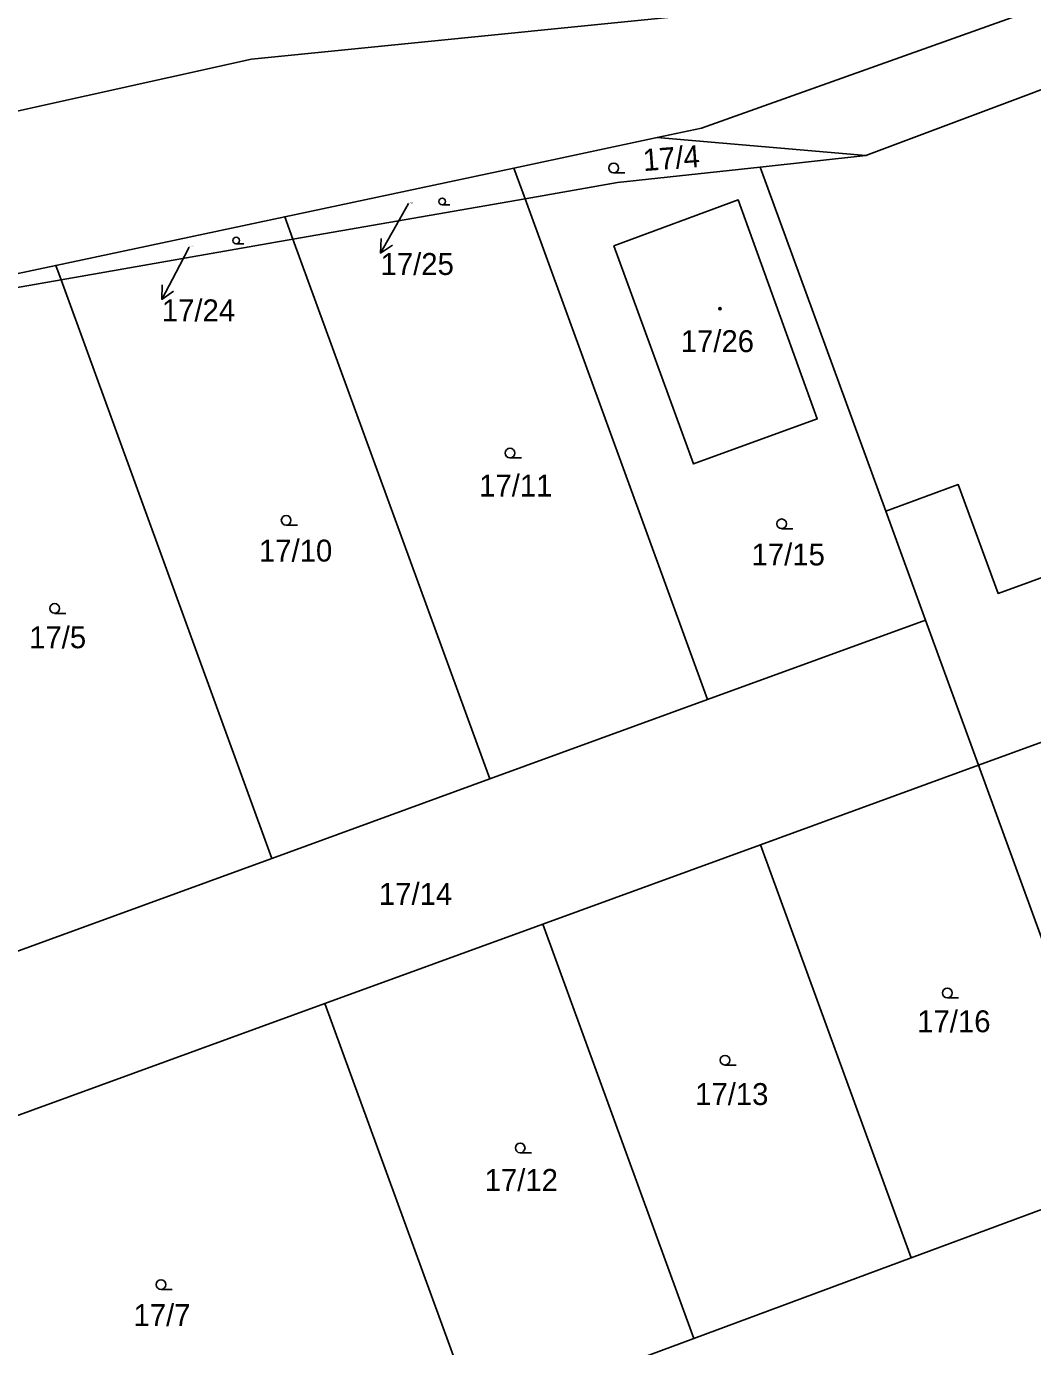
# Model space of a CAD drawing. Extents: x -598233 to -596890, y -1157848 to -1156431.
# Drawn here: x -597789.4 to -597711.3, y -1157076.4 to -1156974 of the extents above; entities that cross this region are included whole.
import ezdxf

# ---------------------------------------------------------------- set-up
doc = ezdxf.new("R2010")
doc.units = 0
for name, color, linetype in [('Level 1', 7, 'Continuous'), ('Level 4', 7, 'Continuous'), ('Level 5', 7, 'Continuous'), ('Level 57', 7, 'Continuous'), ('Level 60', 7, 'Continuous')]:
    doc.layers.add(name, color=color, linetype=linetype)

msp = doc.modelspace()

# ---------------------------------------------------------------- linework, layer by layer
at = {"layer": 'Level 1'}
for points in [[(-597740.42, -1156982.59), (-597736.99, -1156981.86), (-597702.06, -1156969.37), (-597691.71, -1156965.31), (-597650.91, -1156948.42), (-597627.87, -1156938.26)], [(-597728.72, -1156972.17), (-597771.93, -1156976.51), (-597816.86, -1156986.47), (-597833.49, -1156992.82)], [(-597724.24, -1156983.99), (-597698.03, -1156974.14)], [(-597751.55, -1156984.95), (-597740.42, -1156982.59)], [(-597740.42, -1156982.59), (-597724.24, -1156983.99)], [(-597769.34, -1156988.73), (-597751.55, -1156984.95)], [(-597751.55, -1156984.95), (-597750.68, -1156987.33)], [(-597750.68, -1156987.33), (-597743.52, -1156986.08), (-597732.42, -1156984.88)], [(-597732.42, -1156984.88), (-597724.24, -1156983.99)], [(-597732.42, -1156984.88), (-597722.68, -1157011.58)], [(-597768.7, -1156990.48), (-597750.68, -1156987.33)], [(-597736.51, -1157026.21), (-597750.68, -1156987.33)], [(-597743.78, -1156991), (-597734.13, -1156987.43), (-597728, -1157004.43), (-597737.6, -1157007.92), (-597743.78, -1156991)], [(-597787.11, -1156992.51), (-597769.34, -1156988.73)], [(-597769.34, -1156988.73), (-597768.7, -1156990.48)], [(-597786.7, -1156993.62), (-597768.7, -1156990.48)], [(-597753.42, -1157032.37), (-597768.7, -1156990.48)], [(-597787.11, -1156992.51), (-597804.87, -1156996.28), (-597809.83, -1156998.38)], [(-597787.11, -1156992.51), (-597786.7, -1156993.62)], [(-597786.7, -1156993.62), (-597804.48, -1156996.73), (-597809.83, -1156998.38)], [(-597786.7, -1156993.62), (-597770.33, -1157038.54)], [(-597722.68, -1157011.58), (-597717.05, -1157009.53), (-597713.97, -1157017.98), (-597685.78, -1157007.7)], [(-597722.68, -1157011.58), (-597719.6, -1157020.04)], [(-597719.6, -1157020.04), (-597736.51, -1157026.21)], [(-597719.6, -1157020.04), (-597715.49, -1157031.31)], [(-597698.58, -1157025.14), (-597715.49, -1157031.31)], [(-597753.42, -1157032.37), (-597736.51, -1157026.21)], [(-597715.49, -1157031.31), (-597732.4, -1157037.48)], [(-597703.82, -1157063.3), (-597715.49, -1157031.31)], [(-597770.33, -1157038.54), (-597753.42, -1157032.37)], [(-597749.31, -1157043.64), (-597732.4, -1157037.48)], [(-597732.4, -1157037.48), (-597720.7, -1157069.56)], [(-597770.33, -1157038.54), (-597812.59, -1157053.95)], [(-597766.22, -1157049.81), (-597749.31, -1157043.64)], [(-597749.31, -1157043.64), (-597737.58, -1157075.82)], [(-597808.76, -1157065.32), (-597766.22, -1157049.81)], [(-597766.22, -1157049.81), (-597754.46, -1157082.08)], [(-597720.7, -1157069.56), (-597703.82, -1157063.3)], [(-597737.58, -1157075.82), (-597720.7, -1157069.56)], [(-597754.46, -1157082.08), (-597737.58, -1157075.82)]]:
    msp.add_lwpolyline(points, dxfattribs=at)
at = {"layer": 'Level 5'}
for p, q in [((-597743.81, -1156985.33), (-597742.94, -1156985.33)), ((-597757.11, -1156987.8), (-597756.52, -1156987.8)), ((-597773.11, -1156990.84), (-597772.52, -1156990.84)), ((-597751.85, -1157007.46), (-597750.97, -1157007.46)), ((-597769.23, -1157012.68), (-597768.35, -1157012.68)), ((-597730.77, -1157012.95), (-597729.9, -1157012.95)), ((-597787.2, -1157019.52), (-597786.33, -1157019.52)), ((-597717.9, -1157049.37), (-597717.03, -1157049.37)), ((-597735.16, -1157054.59), (-597734.29, -1157054.59)), ((-597751.06, -1157061.4), (-597750.19, -1157061.4)), ((-597778.94, -1157072.01), (-597778.07, -1157072.01))]:
    msp.add_line(p, q, dxfattribs=at)
for centre, radius in [((-597743.81, -1156984.95), 0.375), ((-597757.11, -1156987.54), 0.255), ((-597773.11, -1156990.58), 0.255), ((-597735.56, -1156995.87), 0.09), ((-597735.56, -1156995.87), 0.0521), ((-597751.85, -1157007.08), 0.375), ((-597769.23, -1157012.3), 0.375), ((-597730.77, -1157012.57), 0.375), ((-597787.2, -1157019.14), 0.375), ((-597717.9, -1157048.99), 0.375), ((-597735.16, -1157054.21), 0.375), ((-597751.06, -1157061.02), 0.375), ((-597778.94, -1157071.63), 0.375)]:
    msp.add_circle(centre, radius, dxfattribs=at)
at = {"layer": 'Level 57'}
for p, q in [((-597759.73, -1156987.71), (-597760.43, -1156988.94)), ((-597760.43, -1156988.94), (-597761.9, -1156991.55)), ((-597776.75, -1156991.09), (-597777.49, -1156992.49)), ((-597777.49, -1156992.49), (-597778.88, -1156995.15))]:
    msp.add_line(p, q, dxfattribs=at)
for points in [[(-597760.98, -1156990.93), (-597761.9, -1156991.55), (-597761.85, -1156990.43)], [(-597777.97, -1156994.5), (-597778.88, -1156995.15), (-597778.86, -1156994.03)]]:
    msp.add_lwpolyline(points, dxfattribs=at)
at = {"layer": 'Level 60'}
for points in [[(-597724.24, -1156983.99), (-597740.42, -1156982.59), (-597736.99, -1156981.86), (-597702.06, -1156969.37), (-597691.71, -1156965.31), (-597650.91, -1156948.42), (-597627.87, -1156938.26), (-597625.42, -1156944.15), (-597631.15, -1156946.24), (-597674.44, -1156965.28), (-597682.05, -1156968.14), (-597698.03, -1156974.14)], [(-597732.42, -1156984.88), (-597724.24, -1156983.99), (-597698.03, -1156974.14), (-597685.78, -1157007.7), (-597713.97, -1157017.98), (-597717.05, -1157009.53), (-597722.68, -1157011.58)], [(-597740.42, -1156982.59), (-597724.24, -1156983.99), (-597732.42, -1156984.88), (-597743.52, -1156986.08), (-597750.68, -1156987.33), (-597751.55, -1156984.95)], [(-597768.7, -1156990.48), (-597769.34, -1156988.73), (-597751.55, -1156984.95), (-597750.68, -1156987.33)], [(-597750.68, -1156987.33), (-597743.52, -1156986.08), (-597732.42, -1156984.88), (-597722.68, -1157011.58), (-597719.6, -1157020.04), (-597736.51, -1157026.21)], [(-597750.68, -1156987.33), (-597736.51, -1157026.21), (-597753.42, -1157032.37), (-597768.7, -1156990.48)], [(-597743.78, -1156991), (-597734.13, -1156987.43), (-597728, -1157004.43), (-597737.6, -1157007.92)], [(-597734.13, -1156987.43), (-597743.78, -1156991), (-597737.6, -1157007.92), (-597728, -1157004.43)], [(-597786.7, -1156993.62), (-597787.11, -1156992.51), (-597769.34, -1156988.73), (-597768.7, -1156990.48)], [(-597768.7, -1156990.48), (-597753.42, -1157032.37), (-597770.33, -1157038.54), (-597786.7, -1156993.62)], [(-597787.11, -1156992.51), (-597786.7, -1156993.62), (-597804.48, -1156996.73), (-597809.83, -1156998.38), (-597804.87, -1156996.28)], [(-597812.59, -1157053.95), (-597814.61, -1157047.98), (-597804.02, -1157012.81), (-597804.86, -1157010.38), (-597809.83, -1156998.38), (-597804.48, -1156996.73), (-597786.7, -1156993.62), (-597770.33, -1157038.54)], [(-597715.49, -1157031.31), (-597719.6, -1157020.04), (-597722.68, -1157011.58), (-597717.05, -1157009.53), (-597713.97, -1157017.98), (-597685.78, -1157007.7), (-597681.67, -1157018.97), (-597698.58, -1157025.14)], [(-597736.51, -1157026.21), (-597719.6, -1157020.04), (-597715.49, -1157031.31), (-597732.4, -1157037.48), (-597749.31, -1157043.64), (-597766.22, -1157049.81), (-597808.76, -1157065.32), (-597809.85, -1157062.21), (-597812.59, -1157053.95), (-597770.33, -1157038.54), (-597753.42, -1157032.37)], [(-597703.82, -1157063.3), (-597715.49, -1157031.31), (-597698.58, -1157025.14), (-597687.63, -1157055.16), (-597695.14, -1157058.05), (-597694.41, -1157059.81)], [(-597703.82, -1157063.3), (-597720.7, -1157069.56), (-597732.4, -1157037.48), (-597715.49, -1157031.31)], [(-597732.4, -1157037.48), (-597720.7, -1157069.56), (-597737.58, -1157075.82), (-597749.31, -1157043.64)], [(-597749.31, -1157043.64), (-597737.58, -1157075.82), (-597754.46, -1157082.08), (-597766.22, -1157049.81)], [(-597800.13, -1157081.85), (-597802.77, -1157082.78), (-597804.79, -1157077.07), (-597808.76, -1157065.32), (-597766.22, -1157049.81), (-597754.46, -1157082.08), (-597775.68, -1157089.95), (-597796.23, -1157086.48), (-597798.15, -1157087.45)]]:
    msp.add_lwpolyline(points, close=True, dxfattribs=at)
for points in [[(-598001.49, -1156961.77), (-597839.67, -1156973.77), (-597829.53, -1156972.01), (-597829.24, -1156968.46), (-597829.05, -1156966.34), (-597839.08, -1156965.6), (-597840.87, -1156965.06), (-597841.91, -1156963.76), (-597810.8, -1156966.17), (-597804.41, -1156966.64), (-597790.25, -1156967.68), (-597775.87, -1156968.75), (-597761.25, -1156969.82), (-597756.73, -1156970.15), (-597748.02, -1156970.8), (-597741.12, -1156971.31), (-597737.05, -1156971.61), (-597728.72, -1156972.17), (-597771.93, -1156976.51), (-597816.86, -1156986.47), (-597833.49, -1156992.82), (-597918.66, -1156993.37)], [(-597869.1, -1157006.41), (-597833.49, -1156992.82), (-597816.86, -1156986.47), (-597771.93, -1156976.51), (-597728.72, -1156972.17), (-597712.18, -1156966.07), (-597707.29, -1156964.27)], [(-597702.06, -1156969.37), (-597736.99, -1156981.86), (-597740.42, -1156982.59), (-597751.55, -1156984.95), (-597769.34, -1156988.73), (-597787.11, -1156992.51), (-597804.87, -1156996.28), (-597809.83, -1156998.38), (-597830.94, -1157007.32), (-597831.4, -1157006.17), (-597849.66, -1157013.81)], [(-597775.68, -1157089.95), (-597754.46, -1157082.08), (-597737.58, -1157075.82), (-597720.7, -1157069.56), (-597703.82, -1157063.3), (-597694.41, -1157059.81), (-597653.15, -1157070.87), (-597635.19, -1157075.65), (-597553.97, -1157115.98), (-597451.73, -1157167.37)]]:
    msp.add_lwpolyline(points, dxfattribs=at)

# ---------------------------------------------------------------- texts
at = {"layer": 'Level 4'}
msp.add_text('17/4', height=1.7, rotation=4.2468, dxfattribs=at).set_placement((-597741.48, -1156985.19))
for s, height, p in [('17/25', 0.1, (-597759.73, -1156987.71)), ('17/24', 0.1, (-597776.75, -1156991.09)), ('17/26', 1.7, (-597738.6, -1156999.24)), ('17/11', 1.7, (-597754.25, -1157010.45)), ('17/10', 1.7, (-597771.34, -1157015.5)), ('17/15', 1.7, (-597733.1, -1157015.8)), ('17/5', 1.7, (-597789.18, -1157022.23)), ('17/14', 1.7, (-597762.03, -1157042.15)), ('17/16', 1.7, (-597720.24, -1157052.04)), ('17/13', 1.7, (-597737.48, -1157057.69)), ('17/12', 1.7, (-597753.82, -1157064.36)), ('17/7', 1.7, (-597781.08, -1157074.85))]:
    msp.add_text(s, height=height, dxfattribs=at).set_placement(p)
at = {"layer": 'Level 57'}
for s, p in [('17/25', (-597761.9, -1156993.25)), ('17/24', (-597778.88, -1156996.85))]:
    msp.add_text(s, height=1.7, dxfattribs=at).set_placement(p)

doc.saveas('drawing.dxf')
